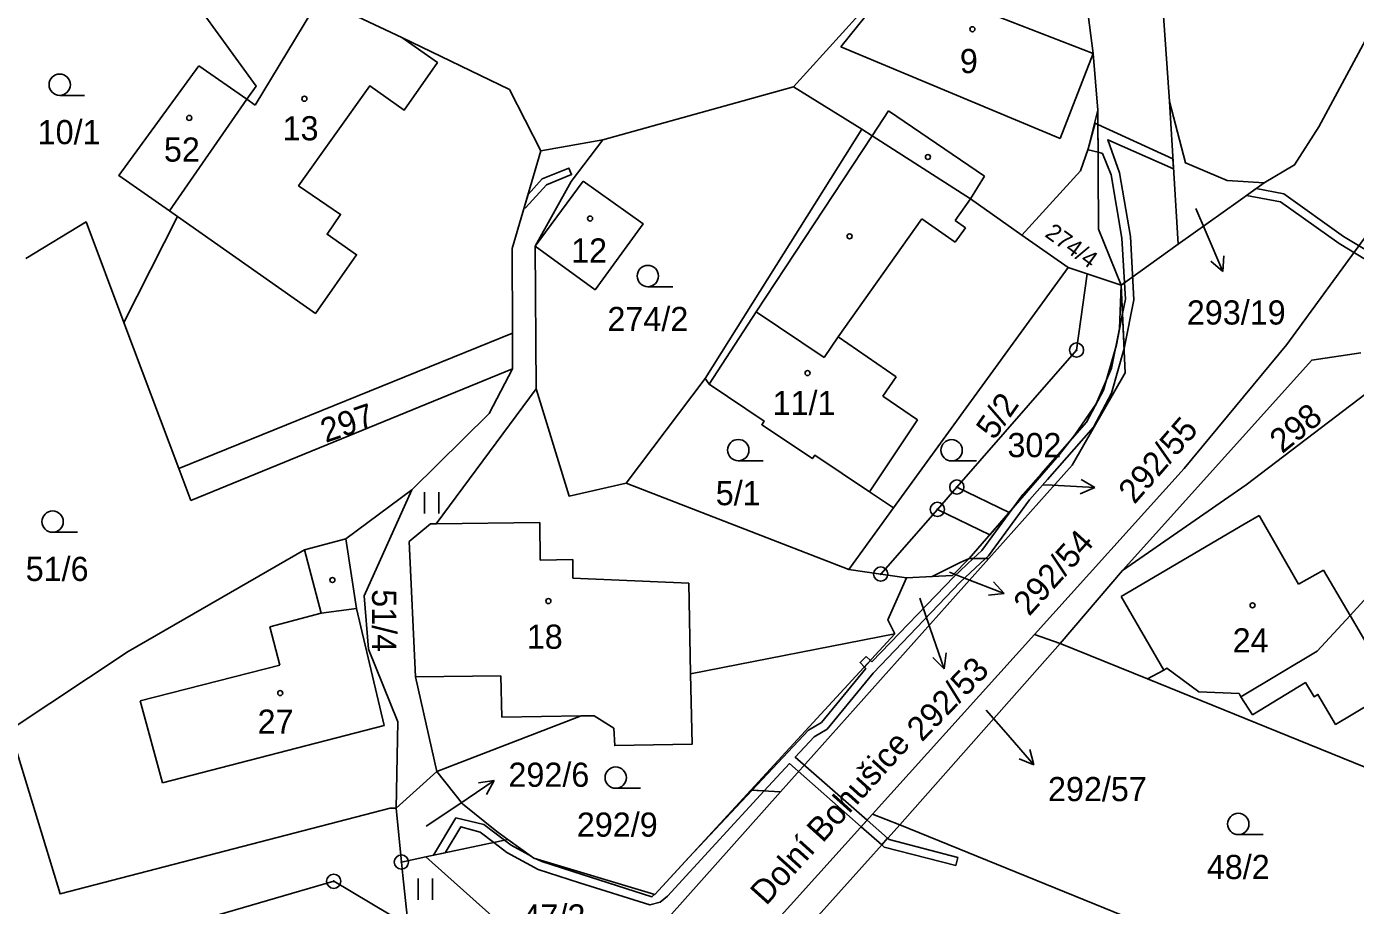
# Model space of a CAD drawing. Extents: x -680203 to -673936, y -1102717 to -1093650.
# Drawn here: x -678745.8 to -678652.3, y -1097634.4 to -1097572.5 of the extents above; entities that cross this region are included whole.
import ezdxf

# ---------------------------------------------------------------- set-up
doc = ezdxf.new("R2010")
doc.units = 0
for name, color, linetype in [('SOxx02xx_Koleje_param další_Popis10', 7, 'Continuous'), ('SOxx02xx_Staničení_Popis10', 7, 'Continuous'), ('SOxxxxxx_Koleje_hlavní_body_Popis10', 7, 'Continuous'), ('SOxxxxxx_Koleje_LN_parametry_Popis10', 7, 'Continuous'), ('SOxxxxxx_Koleje_param další_Popis10', 7, 'Continuous'), ('SOxxxxxx_Osa_bod_P', 7, 'Continuous'), ('SOxxxxxx_Staničení_Popis10', 7, 'Continuous'), ('x_prac', 7, 'Continuous')]:
    doc.layers.add(name, color=color, linetype=linetype)

msp = doc.modelspace()

# ---------------------------------------------------------------- linework, layer by layer
at = {"layer": 'SOxx02xx_Koleje_param další_Popis10'}
for centre, radius in [((-678671.93, -1097595.3), 0.5), ((-678671.93, -1097595.3), 0.0303), ((-678680.35, -1097604.94), 0.5), ((-678680.35, -1097604.94), 0.0303), ((-678681.72, -1097606.51), 0.5), ((-678681.72, -1097606.51), 0.0303), ((-678685.71, -1097611.06), 0.5), ((-678685.71, -1097611.06), 0.0303), ((-678719.43, -1097631.32), 0.5), ((-678719.43, -1097631.32), 0.0303), ((-678724.19, -1097632.67), 0.5), ((-678724.19, -1097632.67), 0.0303)]:
    msp.add_circle(centre, radius, dxfattribs=at)
at = {"layer": 'SOxx02xx_Staničení_Popis10'}
for p, q in [((-678663.53, -1097585.33), (-678662.81, -1097587.02)), ((-678662.81, -1097587.02), (-678661.637, -1097589.782)), ((-678661.637, -1097589.782), (-678662.49, -1097589.056)), ((-678661.637, -1097589.782), (-678661.568, -1097588.665)), ((-678674.29, -1097604.77), (-678673.64, -1097604.8)), ((-678673.64, -1097604.8), (-678670.643, -1097604.957)), ((-678670.643, -1097604.957), (-678671.669, -1097605.405)), ((-678670.643, -1097604.957), (-678671.617, -1097604.405)), ((-678680.87, -1097610.93), (-678679.82, -1097611.35)), ((-678679.82, -1097611.35), (-678677.018, -1097612.425)), ((-678677.018, -1097612.425), (-678677.774, -1097611.599)), ((-678682.96, -1097612.76), (-678682.23, -1097614.88)), ((-678677.018, -1097612.425), (-678678.133, -1097612.534)), ((-678682.23, -1097614.88), (-678681.253, -1097617.717)), ((-678681.253, -1097617.717), (-678682.052, -1097616.934)), ((-678681.253, -1097617.717), (-678681.106, -1097616.608)), ((-678678.29, -1097620.63), (-678676.91, -1097622.21)), ((-678676.91, -1097622.21), (-678674.941, -1097624.475)), ((-678674.941, -1097624.475), (-678675.22, -1097623.391)), ((-678674.941, -1097624.475), (-678675.976, -1097624.048)), ((-678715.39, -1097627.27), (-678712.902, -1097625.592)), ((-678712.902, -1097625.592), (-678714.012, -1097625.737)), ((-678712.902, -1097625.592), (-678713.452, -1097626.567)), ((-678717.68, -1097628.8), (-678715.39, -1097627.27))]:
    msp.add_line(p, q, dxfattribs=at)
at = {"layer": 'SOxxxxxx_Koleje_hlavní_body_Popis10'}
for p, q in [((-678743.473, -1097577.38), (-678741.723, -1097577.38)), ((-678702.093, -1097590.84), (-678700.343, -1097590.84)), ((-678695.733, -1097603.09), (-678693.983, -1097603.09)), ((-678680.723, -1097603.1), (-678678.973, -1097603.1)), ((-678717.801, -1097606.8), (-678717.801, -1097605.3)), ((-678716.8, -1097606.8), (-678716.8, -1097605.3)), ((-678743.973, -1097608.12), (-678742.223, -1097608.12)), ((-678704.353, -1097626.13), (-678702.603, -1097626.13)), ((-678660.553, -1097629.39), (-678658.803, -1097629.39)), ((-678718.241, -1097633.97), (-678718.241, -1097632.47)), ((-678717.24, -1097633.97), (-678717.24, -1097632.47))]:
    msp.add_line(p, q, dxfattribs=at)
for centre in [(-678743.473, -1097576.63), (-678702.093, -1097590.09), (-678695.733, -1097602.34), (-678680.723, -1097602.35), (-678743.973, -1097607.37), (-678704.353, -1097625.38), (-678660.553, -1097628.64)]:
    msp.add_circle(centre, 0.75, dxfattribs=at)
at = {"layer": 'SOxxxxxx_Koleje_LN_parametry_Popis10'}
for points in [[(-678735.18, -1097585.91), (-678738.95, -1097593.35), (-678735.1, -1097603.63), (-678711.62, -1097594.12), (-678711.63, -1097588.15), (-678709.62, -1097581.28), (-678711.83, -1097576.96), (-678719.39, -1097573.32), (-678716.9, -1097575.08), (-678719.24, -1097578.43), (-678721.65, -1097576.71), (-678726.66, -1097583.74), (-678723.71, -1097585.76), (-678724.66, -1097587.15), (-678722.58, -1097588.59), (-678725.48, -1097592.72)], [(-678670.63, -1097579.33), (-678671.12, -1097581.14), (-678671.12, -1097581.21), (-678670.42, -1097581.38), (-678670.43, -1097579.42)], [(-678669.49, -1097582.98), (-678668.74, -1097587.42), (-678668.49, -1097591.73), (-678668.69, -1097592.73), (-678668.58, -1097595.18), (-678668.55, -1097595.08), (-678667.89, -1097591.77), (-678668.13, -1097587.32), (-678668.91, -1097582.82), (-678669.74, -1097580.5), (-678665.1, -1097582.55), (-678665.15, -1097581.85), (-678670.43, -1097579.42), (-678670.42, -1097581.38), (-678670.11, -1097581.46)], [(-678709.53, -1097583.25), (-678710.52, -1097584.36), (-678710.79, -1097585.27), (-678710.7, -1097585.3), (-678709.23, -1097583.67), (-678707.46, -1097582.96), (-678707.64, -1097582.5)], [(-678653.14, -1097587.31), (-678657.35, -1097584.31), (-678659.29, -1097583.94), (-678659.97, -1097584.43), (-678657.59, -1097584.87), (-678653.46, -1097587.81), (-678651.06, -1097589.26), (-678647.17, -1097590.76), (-678645.29, -1097590.9), (-678644.09, -1097590.54), (-678643.99, -1097589.9), (-678645.31, -1097590.3), (-678647.03, -1097590.16), (-678650.8, -1097588.72)], [(-678678.59, -1097609.39), (-678679.2, -1097609.97), (-678678.33, -1097609.96), (-678678.13, -1097609.77), (-678675.24, -1097605.83), (-678673.97, -1097604.41), (-678670.74, -1097600.72), (-678669.47, -1097598.33), (-678668.58, -1097595.18), (-678668.69, -1097592.73), (-678669.13, -1097594.94), (-678670.03, -1097598.11), (-678671.24, -1097600.38), (-678674.43, -1097604.01), (-678675.7, -1097605.45)], [(-678673.08, -1097615.95), (-678666.95, -1097618.43), (-678665.8, -1097617.81), (-678665.58, -1097617.69), (-678663.33, -1097619.34), (-678660.5, -1097619.47), (-678660.38, -1097619.69), (-678654.99, -1097616.49), (-678652.68, -1097613.97), (-678650.27, -1097611.33), (-678645.64, -1097613.72), (-678642.21, -1097606.42), (-678640.94, -1097606.94), (-678639.04, -1097603.2), (-678646.34, -1097599.56), (-678647.53, -1097599.09), (-678649.98, -1097597.17), (-678660, -1097604.77), (-678668.69, -1097610.8)], [(-678680.35, -1097604.94), (-678681.72, -1097606.51), (-678678.04, -1097608.29), (-678676.68, -1097606.72)], [(-678686.33, -1097617.24), (-678686.43, -1097617.14), (-678686.86, -1097617.6), (-678686.76, -1097617.7), (-678689.88, -1097621.5), (-678690.78, -1097622.04), (-678694.75, -1097626.27), (-678693.9, -1097626.31), (-678692.13, -1097624.39), (-678687.08, -1097628.83), (-678686.67, -1097628.38), (-678691.72, -1097623.95), (-678690.4, -1097622.5), (-678689.48, -1097621.96), (-678686.25, -1097618.02), (-678680.11, -1097611.64), (-678678.33, -1097609.96), (-678679.2, -1097609.97), (-678680.53, -1097611.22)], [(-678686.74, -1097616.85), (-678687.16, -1097617.29), (-678686.86, -1097617.6), (-678686.43, -1097617.14)], [(-678706.89, -1097632.78), (-678701.95, -1097634.33), (-678701.22, -1097634.15), (-678700.7, -1097633.73), (-678693.9, -1097626.31), (-678694.75, -1097626.27), (-678699.21, -1097631.01), (-678701.6, -1097633.6), (-678701.64, -1097633.59), (-678701.81, -1097633.77), (-678706.71, -1097632.2), (-678709.56, -1097631.29), (-678709.86, -1097631.13), (-678710.12, -1097631.05), (-678710.46, -1097630.81), (-678711.7, -1097630.14), (-678712.17, -1097629.79), (-678712.93, -1097629.95), (-678712.02, -1097630.64), (-678709.8, -1097631.85)], [(-678715.59, -1097628.21), (-678717.18, -1097630.84), (-678716.36, -1097630.67), (-678715.25, -1097628.84), (-678713.9, -1097629.21), (-678712.93, -1097629.95), (-678712.17, -1097629.79), (-678713.63, -1097628.67)], [(-678686.67, -1097628.38), (-678687.08, -1097628.83), (-678685.63, -1097630.11), (-678685.22, -1097629.65)], [(-678680.28, -1097630.99), (-678685.12, -1097629.74), (-678685.22, -1097629.65), (-678685.63, -1097630.11), (-678685.46, -1097630.26), (-678680.43, -1097631.56)]]:
    msp.add_lwpolyline(points, close=True, dxfattribs=at)
at = {"layer": 'SOxxxxxx_Koleje_param další_Popis10'}
for centre in [(-678679.257, -1097572.729), (-678726.257, -1097577.619), (-678734.357, -1097578.969), (-678682.387, -1097581.719), (-678706.157, -1097586.049), (-678687.897, -1097587.299), (-678690.857, -1097596.919), (-678724.287, -1097611.479), (-678709.087, -1097612.959), (-678659.547, -1097613.259), (-678727.957, -1097619.429)]:
    msp.add_circle(centre, 0.175, dxfattribs=at)
at = {"layer": 'SOxxxxxx_Staničení_Popis10'}
for p, q in [((-678684.58, -1097569.06), (-678688.52, -1097573.97)), ((-678725.2, -1097570.57), (-678729.72, -1097578.06)), ((-678688.52, -1097573.97), (-678673.09, -1097580.41)), ((-678673.09, -1097580.41), (-678670.77, -1097574.43)), ((-678729.72, -1097578.06), (-678730.3, -1097577.66)), ((-678686.31, -1097580.24), (-678685.16, -1097578.48)), ((-678685.16, -1097578.48), (-678678.4, -1097583.07)), ((-678686.31, -1097580.24), (-678694.47, -1097592.62)), ((-678678.4, -1097583.07), (-678679.4, -1097584.66)), ((-678680.48, -1097586.19), (-678679.4, -1097584.66)), ((-678688.71, -1097594.38), (-678682.81, -1097586.06)), ((-678682.81, -1097586.06), (-678680.47, -1097587.72)), ((-678679.75, -1097586.71), (-678680.48, -1097586.19)), ((-678680.47, -1097587.72), (-678679.75, -1097586.71)), ((-678697.78, -1097597.71), (-678694.47, -1097592.62)), ((-678694.47, -1097592.62), (-678689.68, -1097595.83)), ((-678689.68, -1097595.83), (-678688.71, -1097594.38)), ((-678684.61, -1097597.18), (-678688.71, -1097594.38)), ((-678685.55, -1097598.55), (-678684.61, -1097597.18)), ((-678683.13, -1097600.21), (-678685.55, -1097598.55)), ((-678686.49, -1097605.28), (-678683.13, -1097600.21)), ((-678660.13, -1097607.55), (-678659.08, -1097606.93)), ((-678659.08, -1097606.93), (-678656.31, -1097611.78)), ((-678716.98, -1097607.53), (-678709.68, -1097607.43)), ((-678709.68, -1097607.43), (-678709.66, -1097610.08)), ((-678668.8, -1097612.64), (-678660.13, -1097607.55)), ((-678723.34, -1097608.58), (-678722.58, -1097613.49)), ((-678726.26, -1097609.36), (-678725.08, -1097613.8)), ((-678709.66, -1097610.08), (-678707.36, -1097610.04)), ((-678707.36, -1097610.04), (-678707.38, -1097611.35)), ((-678656.31, -1097611.78), (-678654.56, -1097610.78)), ((-678654.56, -1097610.78), (-678652.68, -1097613.97)), ((-678707.38, -1097611.35), (-678699.21, -1097611.69)), ((-678699.21, -1097611.69), (-678699.09, -1097618.07)), ((-678665.8, -1097617.81), (-678668.8, -1097612.64)), ((-678725.08, -1097613.8), (-678722.58, -1097613.49)), ((-678720.65, -1097621.71), (-678722.58, -1097613.49)), ((-678728.68, -1097614.76), (-678725.08, -1097613.8)), ((-678727.99, -1097617.46), (-678728.68, -1097614.76)), ((-678737.82, -1097619.97), (-678727.99, -1097617.46)), ((-678718.44, -1097618.3), (-678712.44, -1097618.22)), ((-678712.44, -1097618.22), (-678712.37, -1097621.13)), ((-678736.24, -1097625.75), (-678737.82, -1097619.97)), ((-678712.37, -1097621.13), (-678706.78, -1097621.04)), ((-678720.65, -1097621.71), (-678736.24, -1097625.75))]:
    msp.add_line(p, q, dxfattribs=at)
at = {"layer": 'x_prac'}
for p, q in [((-678670.77, -1097574.43), (-678672.25, -1097562.62)), ((-678682.39, -1097566.34), (-678691.84, -1097576.78)), ((-678719.39, -1097573.32), (-678725.2, -1097570.57)), ((-678665.91, -1097570.24), (-678665.4, -1097577.82)), ((-678670.44, -1097578.43), (-678670.77, -1097574.43)), ((-678730.3, -1097577.66), (-678733.69, -1097575.3)), ((-678691.84, -1097576.78), (-678705.26, -1097580.5)), ((-678691.84, -1097576.78), (-678687.04, -1097579.77)), ((-678730.3, -1097577.66), (-678735.75, -1097585.51)), ((-678664.77, -1097587.86), (-678665.4, -1097577.82)), ((-678687.04, -1097579.77), (-678698.07, -1097597.31)), ((-678705.26, -1097580.5), (-678709.62, -1097581.28)), ((-678711.63, -1097588.15), (-678709.62, -1097581.28)), ((-678658.73, -1097583.54), (-678660.55, -1097584.84)), ((-678735.75, -1097585.51), (-678735.18, -1097585.91)), ((-678660.55, -1097584.84), (-678664.77, -1097587.86)), ((-678672.51, -1097589.5), (-678675.79, -1097587.21)), ((-678711.62, -1097594.12), (-678711.63, -1097588.15)), ((-678664.77, -1097587.86), (-678668.78, -1097590.74)), ((-678684.81, -1097606.4), (-678672.51, -1097589.5)), ((-678671.19, -1097589.94), (-678672.51, -1097589.5)), ((-678671.19, -1097589.94), (-678668.78, -1097590.74)), ((-678738.95, -1097593.35), (-678735.1, -1097603.63)), ((-678735.1, -1097603.63), (-678711.62, -1097594.12)), ((-678711.62, -1097594.12), (-678711.61, -1097596.62)), ((-678711.61, -1097596.62), (-678734.25, -1097605.88)), ((-678698.07, -1097597.31), (-678703.61, -1097604.67)), ((-678672.23, -1097603.4), (-678678.09, -1097609.96)), ((-678734.25, -1097605.88), (-678735.1, -1097603.63)), ((-678674.88, -1097615.3), (-678664.35, -1097603.63)), ((-678687.96, -1097610.74), (-678703.61, -1097604.67)), ((-678687.96, -1097610.74), (-678684.81, -1097606.4)), ((-678678.09, -1097609.96), (-678692.75, -1097626.38)), ((-678678.09, -1097609.96), (-678679.49, -1097609.97)), ((-678685.71, -1097611.06), (-678687.96, -1097610.74)), ((-678668.69, -1097610.8), (-678673.08, -1097615.95)), ((-678683.9, -1097611.32), (-678685.71, -1097611.06)), ((-678682.1, -1097611.23), (-678683.9, -1097611.32)), ((-678694.84, -1097626.26), (-678684.71, -1097615.27)), ((-678686.29, -1097627.95), (-678674.88, -1097615.3)), ((-678674.88, -1097615.3), (-678673.08, -1097615.95)), ((-678673.08, -1097615.95), (-678684.37, -1097628.7)), ((-678673.08, -1097615.95), (-678666.95, -1097618.43)), ((-678639.92, -1097629.42), (-678666.95, -1097618.43)), ((-678719.81, -1097627.53), (-678716.94, -1097624.96)), ((-678704.82, -1097639.9), (-678692.75, -1097626.38)), ((-678694.84, -1097626.26), (-678701.6, -1097633.6)), ((-678692.75, -1097626.38), (-678694.84, -1097626.26)), ((-678720.22, -1097627.52), (-678719.81, -1097627.53)), ((-678719.43, -1097631.32), (-678719.81, -1097627.53)), ((-678699.48, -1097642.58), (-678686.29, -1097627.95)), ((-678684.37, -1097628.7), (-678686.29, -1097627.95)), ((-678684.37, -1097628.7), (-678697.65, -1097643.49)), ((-678646.1, -1097644.25), (-678684.37, -1097628.7)), ((-678711.95, -1097629.74), (-678717.72, -1097630.96)), ((-678710.12, -1097631.05), (-678711.95, -1097629.74)), ((-678717.72, -1097630.96), (-678719.43, -1097631.32)), ((-678717.72, -1097630.96), (-678711.41, -1097636.58)), ((-678701.6, -1097633.6), (-678710.12, -1097631.05))]:
    msp.add_line(p, q, dxfattribs=at)
for points in [[(-678658.73, -1097583.54), (-678656.59, -1097582.28), (-678654.89, -1097579.59), (-678647.3, -1097565.5), (-678644.33, -1097558.25), (-678642.37, -1097553.78)], [(-678670.77, -1097574.43), (-678684.58, -1097569.06), (-678682.39, -1097566.34)], [(-678725.2, -1097570.57), (-678736.05, -1097567.89), (-678729.65, -1097576.73), (-678730.3, -1097577.66)], [(-678664.35, -1097603.63), (-678657.14, -1097594.92), (-678651.48, -1097587.17), (-678640.42, -1097567.06)], [(-678735.18, -1097585.91), (-678725.48, -1097592.72), (-678722.58, -1097588.59), (-678724.66, -1097587.15), (-678723.71, -1097585.76), (-678726.66, -1097583.74), (-678721.65, -1097576.71), (-678719.24, -1097578.43), (-678716.9, -1097575.08), (-678719.39, -1097573.32)], [(-678709.62, -1097581.28), (-678711.83, -1097576.96), (-678719.39, -1097573.32)], [(-678733.69, -1097575.3), (-678739.3, -1097583.02), (-678735.75, -1097585.51)], [(-678665.4, -1097577.82), (-678664.26, -1097582.13), (-678661.34, -1097583.36), (-678658.73, -1097583.54)], [(-678675.79, -1097587.21), (-678671.65, -1097582.69), (-678671.12, -1097581.14), (-678670.44, -1097578.43)], [(-678668.78, -1097590.74), (-678670.39, -1097586.8), (-678670.44, -1097578.43)], [(-678687.04, -1097579.77), (-678686.31, -1097580.24), (-678679.4, -1097584.66), (-678675.79, -1097587.21)], [(-678709.94, -1097598.02), (-678710.01, -1097587.99), (-678707.49, -1097583.43), (-678705.26, -1097580.5)], [(-678706.64, -1097583.42), (-678710.01, -1097587.99), (-678705.8, -1097591.06), (-678702.41, -1097586.42), (-678706.64, -1097583.42)], [(-678745.85, -1097588.85), (-678741.61, -1097586.29), (-678738.95, -1097593.35)], [(-678685.71, -1097611.06), (-678681.72, -1097606.51), (-678680.35, -1097604.94), (-678671.93, -1097595.3), (-678671.19, -1097589.94)], [(-678679.49, -1097609.97), (-678678.58, -1097608.92), (-678673.16, -1097602.66), (-678672.05, -1097601.26), (-678670.55, -1097599.08), (-678669.47, -1097596.57), (-678668.91, -1097593.78), (-678668.78, -1097590.74)], [(-678668.78, -1097590.74), (-678668.5, -1097596.9), (-678672.23, -1097603.4)], [(-678651.94, -1097595.49), (-678655.38, -1097596.01), (-678668.69, -1097610.8)], [(-678711.61, -1097596.62), (-678713.26, -1097599.77), (-678718.7, -1097605.14)], [(-678698.07, -1097597.31), (-678697.78, -1097597.71), (-678693.91, -1097600.3), (-678694.08, -1097600.55), (-678690.51, -1097602.94), (-678690.34, -1097602.69), (-678686.49, -1097605.28), (-678684.81, -1097606.4)], [(-678649.98, -1097597.17), (-678660, -1097604.77), (-678668.69, -1097610.8)], [(-678709.94, -1097598.02), (-678716.98, -1097607.53), (-678717.38, -1097607.53), (-678718.89, -1097608.77), (-678718.44, -1097618.3), (-678716.94, -1097624.96)], [(-678703.61, -1097604.67), (-678707.63, -1097605.57), (-678709.94, -1097598.02)], [(-678666.95, -1097618.43), (-678665.8, -1097617.81), (-678665.58, -1097617.69), (-678663.33, -1097619.34), (-678660.5, -1097619.47), (-678660.38, -1097619.69), (-678659.54, -1097620.96), (-678655.83, -1097618.69), (-678655.22, -1097619.69), (-678654.95, -1097619.53), (-678653.7, -1097621.64), (-678649.81, -1097619.33), (-678651.06, -1097617.22), (-678650.84, -1097617.09), (-678652.68, -1097613.97), (-678650.27, -1097611.33), (-678645.64, -1097613.72), (-678642.21, -1097606.42), (-678640.94, -1097606.94), (-678639.04, -1097603.2)], [(-678718.7, -1097605.14), (-678723.34, -1097608.58), (-678726.26, -1097609.36), (-678738.66, -1097616.5), (-678746.96, -1097622.01)], [(-678718.7, -1097605.14), (-678722.05, -1097612.6), (-678721.74, -1097616.34), (-678719.69, -1097621.46), (-678719.81, -1097627.53)], [(-678679.49, -1097609.97), (-678680.11, -1097610.24), (-678682.1, -1097611.23)], [(-678682.1, -1097611.23), (-678680.66, -1097611.16), (-678679.49, -1097609.97)], [(-678683.9, -1097611.32), (-678685.21, -1097614.28), (-678684.71, -1097615.27)], [(-678716.94, -1097624.96), (-678706.78, -1097621.04), (-678705.88, -1097621.03), (-678704.49, -1097621.9), (-678704.42, -1097623.13), (-678698.98, -1097623.03), (-678699.09, -1097618.07), (-678684.71, -1097615.27)], [(-678746.96, -1097622.01), (-678743.45, -1097633.56), (-678720.22, -1097627.52)], [(-678716.94, -1097624.96), (-678715.13, -1097627.23), (-678712.72, -1097629.18), (-678711.95, -1097629.74)], [(-678718.96, -1097635.79), (-678719.32, -1097632.27), (-678719.43, -1097631.32)], [(-678738.19, -1097636.75), (-678724.19, -1097632.67), (-678718.96, -1097635.79)]]:
    msp.add_lwpolyline(points, dxfattribs=at)

# ---------------------------------------------------------------- texts
at = {"layer": 'SOxx02xx_Staničení_Popis10'}
msp.add_text('Dolní Bohušice', height=1.7, rotation=48, dxfattribs=at).set_placement((-678693.769, -1097634.44))
at = {"layer": 'SOxxxxxx_Osa_bod_P'}
for s, p in [('9', (-678680.14, -1097575.815)), ('10/1', (-678745.02, -1097580.815)), ('13', (-678727.79, -1097580.545)), ('52', (-678736.14, -1097582.045)), ('12', (-678707.49, -1097589.145)), ('274/2', (-678704.936, -1097593.965)), ('293/19', (-678664.17, -1097593.505)), ('11/1', (-678693.315, -1097599.875)), ('302', (-678676.79, -1097602.835)), ('5/1', (-678697.315, -1097606.215)), ('51/6', (-678745.865, -1097611.545)), ('18', (-678710.61, -1097616.315)), ('24', (-678660.95, -1097616.575)), ('27', (-678729.55, -1097622.295)), ('292/6', (-678711.9, -1097626.025)), ('292/57', (-678673.94, -1097627.035)), ('292/9', (-678707.086, -1097629.535)), ('48/2', (-678662.765, -1097632.515)), ('47/2', (-678710.91, -1097635.995))]:
    msp.add_text(s, height=1.7, dxfattribs=at).set_placement(p)
for s, height, rotation, p in [('274/4', 1.19, 324, (-678674.23, -1097587.263)), ('5/2', 1.7, 55, (-678677.725, -1097601.694)), ('297', 1.7, 19, (-678724.761, -1097601.841)), ('298', 1.7, 39, (-678657.462, -1097602.63)), ('292/55', 1.7, 49, (-678667.853, -1097606.203)), ('292/54', 1.7, 48, (-678675.263, -1097614.08)), ('51/4', 1.7, 270, (-678721.495, -1097612.124)), ('292/53', 1.7, 46, (-678682.812, -1097622.918))]:
    msp.add_text(s, height=height, rotation=rotation, dxfattribs=at).set_placement(p)

doc.saveas('drawing.dxf')
